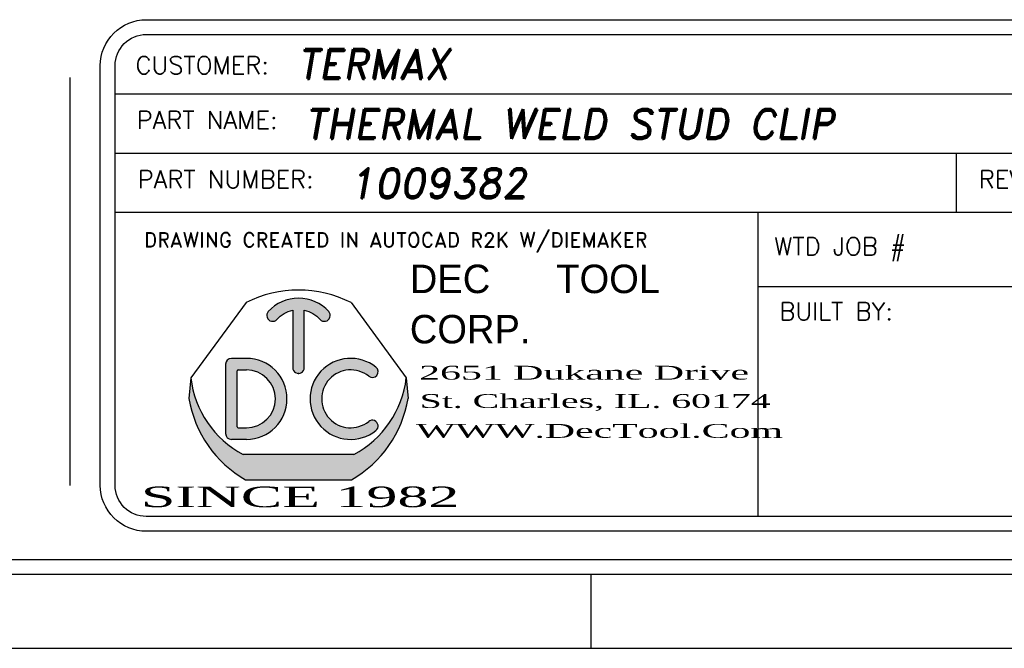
# Model space of a CAD drawing. Header units: inches. Extents: x 1802 to 2468, y -253 to -72.
# Tile 397 of 570: x 2184.98 to 2188.3, y -157.65 to -155.53. Entities that reach past the tile are written whole.
import ezdxf
from ezdxf.enums import TextEntityAlignment as Align

# ---------------------------------------------------------------- set-up
doc = ezdxf.new("R2010")
doc.units = ezdxf.units.IN
doc.header["$LTSCALE"] = 0.5
doc.header["$MEASUREMENT"] = 0
doc.layers.add('SID-M-D', color=42, linetype='Continuous')
doc.layers.add('SID-M-S', color=105, linetype='Continuous')
doc.styles.add('DARREN', font='dutchi.ttf')
doc.styles.add('PTI', font='romand.shx', dxfattribs={"oblique": 10})
doc.styles.add('R', font='ROMAND.SHX')
doc.styles.add('ROMANS', font='ROMANS.shx', dxfattribs={"height": 0.125})
doc.styles.add('TITTLE', font='vinet.ttf')

# ---------------------------------------------------------------- blocks, each defined once
blk = doc.blocks.new('*U9')
at = {"layer": 'SID-M-S'}
for p, q in [((-34.00000000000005, -0.2500000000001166), (-1.13242748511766e-14, -0.2499999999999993)), ((-34.00000000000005, -0.3000000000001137), (-1.13242748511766e-14, -0.3)), ((-4.999999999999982, -0.300000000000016), (-4.999999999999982, -0.5500000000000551)), ((-34.00000000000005, -0.550000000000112), (2.886579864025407e-15, -0.55))]:
    blk.add_line(p, q, dxfattribs=at)
blk = doc.blocks.new('JM_TITTLE_BOX_SID')
at = {"layer": 'SID-M-S'}
h = blk.add_hatch(color=5, dxfattribs=at)
edge = h.paths.add_edge_path()
edge.add_arc((-5.986244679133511, 0.4950859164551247), 0.09767006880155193, 101.536958, 138.1897)
edge.add_arc((-6.073603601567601, 0.5732219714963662), 0.01953401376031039, 138.1897, 318.1897, ccw=False)
edge.add_arc((-5.986244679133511, 0.4950859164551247), 0.1367380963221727, 41.810299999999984, 138.1897, ccw=False)
edge.add_arc((-5.898875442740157, 0.5732104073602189), 0.01953401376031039, -138.1439400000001, 41.85608500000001, ccw=False)
edge.add_arc((-5.986244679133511, 0.4950859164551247), 0.09767006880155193, 41.791991, 78.46304)
edge.add_line((-5.966710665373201, 0.5907825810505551), (-5.966710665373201, 0.3974164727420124))
edge.add_arc((-5.986244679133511, 0.3974139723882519), 0.01953401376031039, -180.0073369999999, 0.0073369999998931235, ccw=False)
edge.add_line((-6.005778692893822, 0.3974164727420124), (-6.005778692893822, 0.5907825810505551))
h = blk.add_hatch(color=5, dxfattribs=at)
h.paths.add_polyline_path([(-6.162050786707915, 0.4286702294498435), (-6.212839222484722, 0.4286702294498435, 0.4142135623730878), (-6.232373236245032, 0.4091362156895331), (-6.232373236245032, 0.1747280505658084, 0.4142135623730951), (-6.212839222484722, 0.155194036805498), (-6.162050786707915, 0.155194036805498, 1)])
h.paths.add_polyline_path([(-6.162050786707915, 0.1942620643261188), (-6.190179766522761, 0.1942620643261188, -0.4142135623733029), (-6.193305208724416, 0.1973875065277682), (-6.193305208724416, 0.3864767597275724, -0.4142135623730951), (-6.190179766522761, 0.3896022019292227), (-6.162050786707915, 0.3896022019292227, -1)], flags=16)
for color, points in [(5, [(-5.725074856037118, 0.3987513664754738, 2.079481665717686), (-5.725054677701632, 0.1851290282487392, 0.9974867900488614), (-5.749474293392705, 0.2156248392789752, -2.078486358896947), (-5.749497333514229, 0.3682578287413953, 0.9974776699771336)]), (44, [(-5.616542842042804, 0.293125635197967), (-5.622835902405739, 0.3623491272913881), (-5.622835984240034, 0.3623492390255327, -0.2467035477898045), (-5.799307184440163, 0.1044056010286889), (-6.173182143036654, 0.1044056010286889, -0.2467035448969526), (-6.349653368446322, 0.3623492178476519), (-6.349653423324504, 0.3623491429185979), (-6.355946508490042, 0.2931255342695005, 0.2250527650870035), (-6.164615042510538, 0.01845576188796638), (-5.807874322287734, 0.01845577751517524, 0.2250528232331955)])]:
    blk.add_hatch(color=color, dxfattribs=at).paths.add_polyline_path(points)
for p, q in [((-3.421997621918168, 1.32165344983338), (-3.421997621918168, 1.52165144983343)), ((-6.604933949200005, 1.32165344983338), (0.1049989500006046, 1.32165344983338)), ((-1.409017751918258, 0.9216574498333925), (-1.409017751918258, 1.32165344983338)), ((-6.604933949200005, 1.121655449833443), (0.1049989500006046, 1.121655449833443)), ((-3.766880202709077, 0.9216574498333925), (-3.766880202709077, 1.121655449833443)), ((-2.922002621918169, 0.6716599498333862), (-2.922002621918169, 1.121655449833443)), ((-6.604933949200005, 0.9216574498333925), (0.1049989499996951, 0.9216574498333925)), ((-4.43498749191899, -0.1049989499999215), (-4.43498749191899, 0.9216574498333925)), ((-2.922002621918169, 0.6716599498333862), (-2.922002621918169, 0.9216574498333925)), ((-1.409017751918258, 0.6716599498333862), (-1.409017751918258, 0.9216574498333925)), ((-4.43498749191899, 0.6716599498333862), (0.1049989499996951, 0.6716599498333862)), ((-6.232373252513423, 0.4091362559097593), (-6.232373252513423, 0.1747280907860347)), ((-6.162050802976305, 0.4286702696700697), (-6.212839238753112, 0.4286702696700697)), ((-6.193305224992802, 0.1973875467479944), (-6.193305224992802, 0.3864767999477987)), ((-6.190179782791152, 0.3896022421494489), (-6.162050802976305, 0.3896022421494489)), ((-6.349653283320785, 0.3623490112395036), (-6.355946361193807, 0.2931254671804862)), ((-5.622835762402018, 0.3623490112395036), (-5.616542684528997, 0.2931254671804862)), ((-6.190179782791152, 0.1942621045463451), (-6.162050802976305, 0.1942621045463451)), ((-6.162050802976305, 0.1551940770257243), (-6.212839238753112, 0.1551940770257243)), ((-5.799306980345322, 0.1044056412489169), (-6.17318206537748, 0.1044056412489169))]:
    blk.add_line(p, q, dxfattribs=at)
at = {"layer": 'SID-M-S', "color": 44}
for p, q in [((-6.163350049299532, 0.6167221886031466), (-6.349653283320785, 0.3623490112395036)), ((-5.809139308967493, 0.6167221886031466), (-5.622835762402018, 0.3623490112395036))]:
    blk.add_line(p, q, dxfattribs=at)
at = {"layer": 'SID-M-S', "linetype": 'Continuous'}
blk.add_line((-6.164614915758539, 0.01845566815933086), (-5.807874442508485, 0.01845566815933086), dxfattribs=at)
at = {"layer": 'SID-M-S'}
for points in [[(1.261213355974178e-13, -0.1549984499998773), (-6.499934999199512, -0.1549984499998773, -0.414213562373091), (-6.654933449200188, 1.163513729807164e-13), (-6.654933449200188, 1.416652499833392, -0.4142135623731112), (-6.499934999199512, 1.571650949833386), (1.261213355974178e-13, 1.571650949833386, -0.4142135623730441), (0.1549984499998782, 1.416652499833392), (0.1549984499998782, 1.163513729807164e-13, -0.4142135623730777)], [(1.261213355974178e-13, -0.1049989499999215), (-6.499934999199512, -0.1049989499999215, -0.4142135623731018), (-6.604933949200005, 1.163513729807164e-13), (-6.604933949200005, 1.416652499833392, -0.4142135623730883), (-6.499934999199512, 1.52165144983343), (1.261213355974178e-13, 1.52165144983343, -0.414213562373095), (0.1049989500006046, 1.416652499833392), (0.1049989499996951, 1.163513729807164e-13, -0.414213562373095)]]:
    blk.add_lwpolyline(points, format="xyb", close=True, dxfattribs=at)
for points in [[(-5.913425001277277, 0.5601760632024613, 1), (-5.884326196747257, 0.5862444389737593, 0.4472140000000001), (-6.088163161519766, 0.5862444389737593)], [(-6.059043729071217, 0.5601991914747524, -0.161305), (-6.005778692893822, 0.5907825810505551), (-6.005778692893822, 0.3974164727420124, 1.000128), (-5.966710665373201, 0.3974164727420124), (-5.966710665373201, 0.5907825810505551, -0.161387), (-5.913425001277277, 0.5601760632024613)]]:
    blk.add_lwpolyline(points, format="xyb", dxfattribs=at)
at = {"layer": 'SID-M-S', "color": 44}
blk.add_arc((-5.986244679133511, 0.2684913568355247), 0.3906802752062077, 63.04274999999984, 116.9573, dxfattribs=at)
at = {"layer": 'SID-M-S'}
for centre, radius, start, end in [((-6.073603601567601, 0.5732219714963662), 0.01953401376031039, 138.1896999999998, 318.1897), ((-6.212839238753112, 0.4091362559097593), 0.01953401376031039, 90.00001999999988, 180), ((-6.162050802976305, 0.291932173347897), 0.1367380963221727, 270, 90), ((-5.810438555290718, 0.291932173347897), 0.1367380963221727, 51.37019699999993, 308.6138100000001), ((-5.737324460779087, 0.3835354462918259), 0.01953401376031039, 231.3559519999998, 51.16382900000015), ((-6.190179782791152, 0.3864767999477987), 0.003125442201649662, 90, 180), ((-6.162050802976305, 0.291932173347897), 0.09767006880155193, 270, 90), ((-5.810438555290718, 0.291932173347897), 0.09767006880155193, 51.39486399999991, 308.5955999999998), ((-6.015936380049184, 0.4013226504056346), 0.3359850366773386, 186.6612, 242.0944999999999), ((-5.95655297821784, 0.4013226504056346), 0.3359850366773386, 297.9055, 353.3388), ((-5.970617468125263, 0.3575664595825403), 0.3906802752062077, 189.494, 240.2271), ((-6.00187189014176, 0.3575664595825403), 0.3906802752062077, 299.7728999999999, 350.506), ((-5.737302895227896, 0.2003460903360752), 0.01953401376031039, 308.387747, 128.676102), ((-6.212839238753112, 0.1747280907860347), 0.01953401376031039, 180, 270), ((-6.190179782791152, 0.1973875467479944), 0.003125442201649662, 180, 270)]:
    blk.add_arc(centre, radius, start, end, dxfattribs=at)
blk.add_point((-5.986244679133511, 0.3778818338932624), dxfattribs=at)
at = {"layer": 'SID-M-D'}
for s, height, style, p in [('CUSTOMER:', 0.0599994, 'ROMANS', (-6.536056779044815, 1.387915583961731)), ('THIS SHEET CONTAINS:', 0.0599994, 'ROMANS', (-3.346844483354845, 1.398983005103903)), ('PART NAME:', 0.0599994, 'ROMANS', (-6.532393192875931, 1.203028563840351)), ('DATE:', 0.0599994, 'ROMANS', (-1.336888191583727, 1.184117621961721)), ('PART NUMBER:', 0.0599994, 'ROMANS', (-6.528821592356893, 1.003030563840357)), ('REV:', 0.0599994, 'ROMANS', (-3.690767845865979, 1.003030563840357)), ('SCALE:', 0.0599994, 'ROMANS', (-2.862737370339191, 0.9841196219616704)), ('DWG NO', 0.0599994, 'ROMANS', (-1.336888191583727, 0.9841196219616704)), ('OF', 0.0599994, 'ROMANS', (-0.6304765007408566, 0.9841196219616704)), ('DRAWING CREATED IN AUTOCAD R2K W/DIEMAKER', 0.04999949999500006, 'R', (-6.508079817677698, 0.8033374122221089)), ('WTD JOB #', 0.0599994, 'ROMANS', (-4.381535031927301, 0.7766631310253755)), ('TOOL #', 0.0599994, 'ROMANS', (-2.868550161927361, 0.7766631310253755)), ('JOB #', 0.0599994, 'ROMANS', (-1.35556529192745, 0.7766631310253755)), ('BUILT BY:', 0.0599994, 'ROMANS', (-4.363988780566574, 0.5573605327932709))]:
    blk.add_text(s, height=height, dxfattribs=dict(at, style=style)).set_placement(p)
at = {"layer": 'SID-M-D', "style": 'PTI', "oblique": 10}
for tag, p in [('CUSTOMER', (-5.990553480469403, 1.371591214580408)), ('DIEDATAINFO', (-2.18746001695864, 1.371591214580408)), ('PARTDESCRIPTION', (-5.966376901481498, 1.169693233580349)), ('00-00-00', (-1.009105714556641, 1.167793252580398)), ('PARTNUMBER', (-5.81595049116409, 0.9696952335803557)), ('REV', (-3.360356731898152, 0.9696952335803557)), ('SCALE', (-2.520436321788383, 0.9677952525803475)), ('SH', (-0.8571950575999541, 0.9677952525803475)), ('SHX', (-0.4057438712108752, 0.9677952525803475)), ('WTD', (-3.839149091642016, 0.7480887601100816)), ('TOOL', (-2.472915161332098, 0.7480887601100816)), ('JOB', (-0.9225366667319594, 0.7480887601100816))]:
    blk.add_attdef(tag, p, '', height=0.09999900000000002, dxfattribs=at)
blk.add_attdef('BUILT', text='', height=0.2499630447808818, dxfattribs=at).set_placement((-2.336101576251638, 0.2076912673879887), align=Align.CENTER)
at = {"layer": 'SID-M-S', "color": 44, "style": 'TITTLE'}
for s, p in [('DEC', (-5.610695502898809, 0.6488078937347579)), ('TOOL', (-5.116590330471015, 0.6488078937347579)), ('CORP.', (-5.610695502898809, 0.4791041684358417))]:
    blk.add_text(s, height=0.09613037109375, dxfattribs=at).set_placement(p)
at = {"layer": 'SID-M-S', "color": 44, "style": 'DARREN'}
for s, height, width, p in [('2651 Dukane Drive', 0.04671936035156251, 2, (-5.579307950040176, 0.356817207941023)), ('St. Charles, IL. 60174', 0.04671936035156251, 1.9, (-5.577648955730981, 0.2612505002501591)), ('WWW.DecTool.Com', 0.04671936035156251, 2, (-5.590066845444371, 0.1603595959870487)), ('SINCE 1982', 0.06921386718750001, 2, (-6.517871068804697, -0.07335393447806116))]:
    blk.add_text(s, height=height, dxfattribs=dict(at, width=width)).set_placement(p)

msp = doc.modelspace()

# ---------------------------------------------------------------- linework, layer by layer
at = {"layer": 'SID-M-S'}
msp.add_line((2185.150874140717, -157.0968488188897), (2185.150874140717, -155.7201821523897), dxfattribs=at)

# ---------------------------------------------------------------- block references
at = {"layer": 'SID-M-D'}
msp.add_blockref('*U9', (2191.907834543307, -157.09684881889), dxfattribs=at)
at = {"layer": 'SID-M-S'}
msp.add_blockref('JM_TITTLE_BOX_SID', (2191.907834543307, -157.0968488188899), dxfattribs=at).add_auto_attribs({'CUSTOMER': 'TERMAX', 'PARTDESCRIPTION': 'THERMAL WELD STUD CLIP', '00-00-00': '1-18-25', 'PARTNUMBER': '1009382', 'SCALE': '1:1', 'TOOL': 'PP 098', 'JOB': '23743', 'DIEDATAINFO': 'SIDE ELEVATION VIEW'})

doc.saveas('drawing.dxf')
